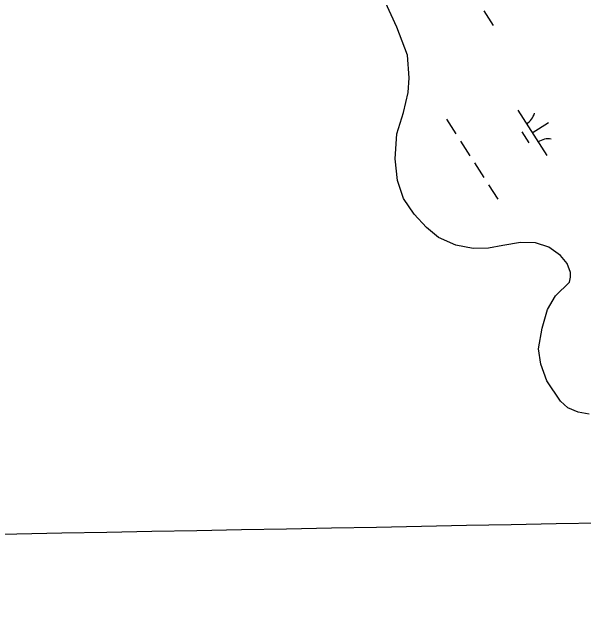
# Model space of a CAD drawing. Extents: x 3962991 to 3983549, y 181631 to 204078.
# Drawn here: x 3976188 to 3976718, y 188358 to 188923 of the extents above; entities that cross this region are included whole.
import ezdxf

# ---------------------------------------------------------------- set-up
doc = ezdxf.new("R2010")
doc.units = 0
doc.layers.add('V-GRID-MAJR', color=7, linetype='Continuous')
doc.layers.add('V-WETL-SWMP', color=7, linetype='Continuous')

msp = doc.modelspace()

# ---------------------------------------------------------------- linework, layer by layer
at = {"layer": 'V-GRID-MAJR'}
msp.add_spline([(3971886.05, 188358.46), (3973487.19, 188388.71), (3978814.65, 188489.84), (3982563.08, 188561.47)], degree=3, dxfattribs=at)
at = {"layer": 'V-WETL-SWMP'}
for p, q in [((3976624.85, 188924.44), (3976633.49, 188910.97)), ((3976656.27, 188832.42), (3976683.26, 188790.33)), ((3976590.39, 188823.95), (3976599.03, 188810.48)), ((3976669.76, 188811.38), (3976684.92, 188821.09)), ((3976660.03, 188812.26), (3976666.51, 188802.16)), ((3976603.34, 188803.74), (3976611.98, 188790.27)), ((3976616.3, 188783.54), (3976624.93, 188770.07)), ((3976629.25, 188763.33), (3976637.89, 188749.87))]:
    msp.add_line(p, q, dxfattribs=at)
msp.add_lwpolyline([(3976722.4, 188550.96), (3976712.27, 188552.57), (3976702.69, 188556.56), (3976696.03, 188562.98), (3976683.22, 188581.77), (3976677.6, 188597.13), (3976675.57, 188611.36), (3976678.8, 188630.44), (3976683.85, 188647.77), (3976691.35, 188660.38), (3976704.21, 188673.09), (3976705.31, 188677.86), (3976705.24, 188682.02), (3976702.12, 188690.29), (3976696.04, 188697.91), (3976685.21, 188705.45), (3976672.66, 188709.39), (3976658.98, 188709.74), (3976642.38, 188707.07), (3976629.35, 188704.46), (3976615.09, 188704.21), (3976598.98, 188707.5), (3976582.82, 188714.35), (3976571.95, 188723.67), (3976560.44, 188735.95), (3976550.68, 188750.64), (3976545.04, 188767.18), (3976542.9, 188787.35), (3976544.27, 188810.56), (3976550.46, 188830.28), (3976554.9, 188848.79), (3976555.84, 188862.48), (3976554.29, 188883.25), (3976544.32, 188909.23), (3976533.81, 188932.23)], dxfattribs=at)
for centre, start, end in [((3976655.06, 188834.76), 301.8919, 343.4355), ((3976684.87, 188788.25), 81.8919, 123.4355)]:
    msp.add_arc(centre, 17.62, start, end, dxfattribs=at)

doc.saveas('drawing.dxf')
